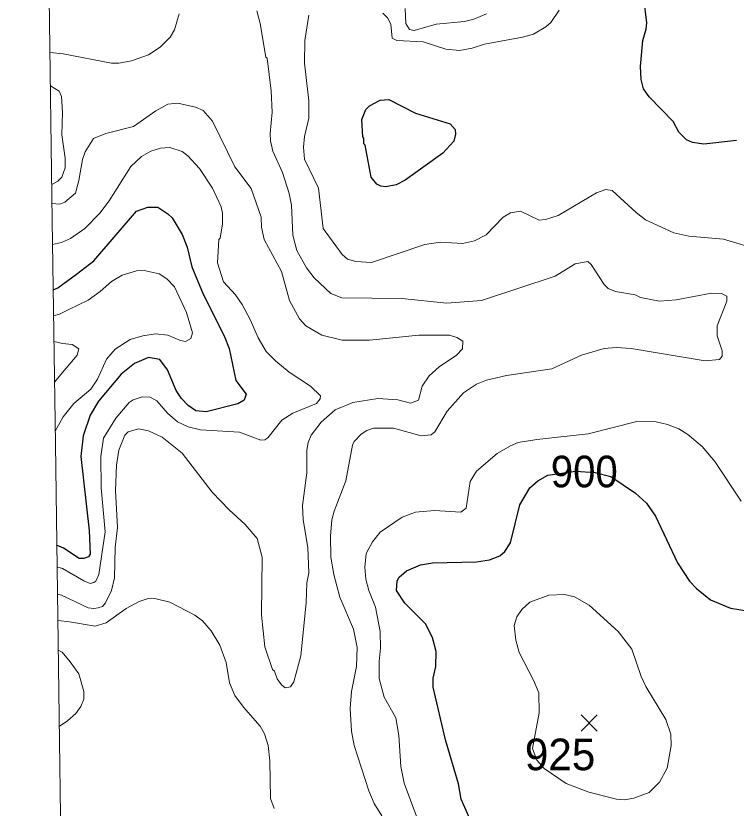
# Model space of a CAD drawing. Extents: x 265 to 291.4, y 7731.5 to 7759.6.
# Drawn here: x 264.956 to 266.78, y 7750.96 to 7752.966 of the extents above; entities that cross this region are included whole.
import ezdxf
from ezdxf.enums import TextEntityAlignment as Align

# ---------------------------------------------------------------- set-up
doc = ezdxf.new("R2010")
doc.units = 0
doc.header["$LTSCALE"] = 0.032
for name, color, linetype, lineweight in [('1', 7, 'Continuous', 25), ('2', 7, 'Continuous', 13), ('21', 7, 'Continuous', 25), ('61', 7, 'Continuous', 13), ('63', 7, 'Continuous', 25)]:
    doc.layers.add(name, color=color, linetype=linetype, lineweight=lineweight)

msp = doc.modelspace()

# ---------------------------------------------------------------- linework, layer by layer
at = {"layer": '1'}
for points in [[(266.781, 7752.6506), (266.6983, 7752.6411), (266.6696, 7752.6451), (266.6537, 7752.6522), (266.6346, 7752.6714), (266.6203, 7752.6984), (266.5598, 7752.7604), (266.5455, 7752.7811), (266.5391, 7752.805), (266.5376, 7752.8376), (266.5431, 7752.9036), (266.5519, 7752.9323), (266.5535, 7752.9482), (266.5463, 7753.0118)], [(265.0508, 7752.2721), (265.0624, 7752.2777), (265.1097, 7752.3118), (265.1534, 7752.346), (265.2616, 7752.4717), (265.2903, 7752.4812), (265.3157, 7752.4812), (265.3412, 7752.4645), (265.3515, 7752.4542), (265.3769, 7752.412), (265.3897, 7752.3802), (265.4016, 7752.3309), (265.4302, 7752.2609), (265.4835, 7752.1559), (265.4963, 7752.1241), (265.513, 7752.0429), (265.5392, 7752.0079), (265.5344, 7751.9928), (265.5178, 7751.984), (265.4382, 7751.9633), (265.412, 7751.9657), (265.3921, 7751.9793), (265.3754, 7751.9968), (265.3618, 7752.0175), (265.3403, 7752.07), (265.3205, 7752.0962), (265.2918, 7752.101), (265.2568, 7752.0858), (265.2226, 7752.0588), (265.1653, 7751.9904), (265.1439, 7751.9554), (265.1264, 7751.9029), (265.1208, 7751.8504), (265.1415, 7751.6627), (265.1439, 7751.603), (265.1399, 7751.5966), (265.128, 7751.5923), (265.1168, 7751.5926), (265.0771, 7751.6181), (265.0592, 7751.6261)], [(266.1056, 7750.9332), (266.0833, 7750.9833), (266.077, 7751.0215), (266.0443, 7751.1329), (266.0125, 7751.2665), (266.0126, 7751.2896), (266.0197, 7751.319), (266.0205, 7751.3572), (266.0109, 7751.3922), (265.9934, 7751.4264), (265.9409, 7751.4789), (265.9195, 7751.5115), (265.9218, 7751.5354), (265.9266, 7751.5449), (265.9449, 7751.5608), (265.9807, 7751.5759), (266.011, 7751.5815), (266.1223, 7751.5839), (266.1557, 7751.5887), (266.1812, 7751.599), (266.1939, 7751.6101), (266.2082, 7751.6316), (266.2321, 7751.7279), (266.2575, 7751.7709), (266.2774, 7751.7884), (266.3029, 7751.8035), (266.3734, 7751.8135), (266.4225, 7751.8095), (266.4629, 7751.7996), (266.5248, 7751.7573), (266.5527, 7751.7319), (266.5757, 7751.6993), (266.6314, 7751.5815), (266.6616, 7751.5346), (266.6791, 7751.5163), (266.715, 7751.4876), (266.7651, 7751.4662), (266.808, 7751.4598)]]:
    msp.add_lwpolyline(points, dxfattribs=at)
msp.add_lwpolyline([(265.8407, 7752.6387), (265.8375, 7752.6419), (265.8375, 7752.6562), (265.8343, 7752.6594), (265.832, 7752.7032), (265.8423, 7752.7286), (265.8518, 7752.7382), (265.8789, 7752.7525), (265.9004, 7752.7541), (265.968, 7752.7191), (266.0555, 7752.6928), (266.0682, 7752.6785), (266.069, 7752.6666), (266.065, 7752.6483), (266.0372, 7752.618), (265.9417, 7752.5496), (265.9187, 7752.5377), (265.8932, 7752.5329), (265.8805, 7752.5345), (265.8701, 7752.5401), (265.8558, 7752.5576)], close=True, dxfattribs=at)
at = {"layer": '2'}
for points in [[(265.7811, 7752.2521), (265.754, 7752.2633), (265.711, 7752.303), (265.692, 7752.3277), (265.6673, 7752.3722), (265.6578, 7752.4104), (265.6538, 7752.4868), (265.6482, 7752.5162), (265.6315, 7752.5695), (265.6068, 7752.6236), (265.6005, 7752.6491), (265.5997, 7752.6682), (265.6053, 7752.7223), (265.6029, 7752.7764), (265.5925, 7752.8583), (265.5893, 7752.8615), (265.575, 7752.9466), (265.5663, 7752.9784)], [(266.3315, 7752.98), (266.3108, 7752.949), (266.2981, 7752.9378), (266.2671, 7752.9195), (266.2385, 7752.9116), (266.143, 7752.8941), (266.1112, 7752.8837), (266.0794, 7752.8782), (266.0444, 7752.8813), (265.9871, 7752.9004), (265.9203, 7752.9036), (265.9091, 7752.9092), (265.9051, 7752.945), (265.8972, 7752.9609), (265.8853, 7752.9728)], [(265.9417, 7752.984), (265.9433, 7752.9466), (265.9529, 7752.9315), (265.9648, 7752.9291), (266.0205, 7752.945), (266.0921, 7752.9514), (266.116, 7752.9577), (266.1478, 7752.9712)], [(265.3698, 7752.9705), (265.3579, 7752.9307), (265.3467, 7752.9116), (265.3213, 7752.8869), (265.2918, 7752.867), (265.2489, 7752.8519), (265.2171, 7752.8463), (265.198, 7752.8463), (265.0763, 7752.8696), (265.0426, 7752.8728)], [(265.6975, 7752.9673), (265.688, 7752.9036), (265.6872, 7752.8464), (265.6975, 7752.7509), (265.6983, 7752.7064), (265.6872, 7752.6602), (265.6848, 7752.6332), (265.6872, 7752.6029), (265.7222, 7752.5298), (265.7341, 7752.4271), (265.7819, 7752.3619), (265.7962, 7752.35), (265.8169, 7752.3436), (265.8566, 7752.3412), (265.9919, 7752.3873), (266.0316, 7752.3929), (266.0873, 7752.3897), (266.1176, 7752.3961), (266.147, 7752.4112), (266.1899, 7752.4566), (266.2082, 7752.4669), (266.2337, 7752.4717), (266.2814, 7752.4486), (266.2973, 7752.4502), (266.3292, 7752.4605), (266.4262, 7752.5178), (266.4501, 7752.5266), (266.466, 7752.5234), (266.5264, 7752.4677), (266.5503, 7752.4494), (266.6219, 7752.4168), (266.6601, 7752.408), (266.7476, 7752.4009), (266.843, 7752.3722)], [(265.0438, 7752.7883), (265.0659, 7752.7748), (265.0715, 7752.762), (265.0739, 7752.7223), (265.0723, 7752.665), (265.081, 7752.6053), (265.081, 7752.5807), (265.0723, 7752.5576), (265.0627, 7752.5472), (265.0471, 7752.5389)], [(265.0478, 7752.4907), (265.0675, 7752.4892), (265.0802, 7752.4939), (265.1073, 7752.517), (265.116, 7752.5488), (265.1248, 7752.6021), (265.1319, 7752.622), (265.1526, 7752.6554), (265.1837, 7752.6682), (265.2537, 7752.6857), (265.3109, 7752.7254), (265.3412, 7752.7421), (265.3666, 7752.7445), (265.4112, 7752.735), (265.4303, 7752.7262), (265.4541, 7752.6992), (265.5106, 7752.5838), (265.552, 7752.529), (265.5774, 7752.4566), (265.5782, 7752.4311), (265.5846, 7752.3993), (265.6283, 7752.3189), (265.649, 7752.245), (265.6745, 7752.1988), (265.6904, 7752.1813), (265.7309, 7752.1575), (265.7819, 7752.1447), (265.8519, 7752.1447), (265.976, 7752.1575), (266.0539, 7752.1575), (266.073, 7752.1519), (266.0881, 7752.1423), (266.0873, 7752.1225), (266.0714, 7752.1065), (266.0277, 7752.0771), (266.0022, 7752.0548), (265.9847, 7752.0286), (265.9759, 7751.9928), (265.9553, 7751.9856), (265.9235, 7751.9936), (265.8725, 7751.9968), (265.8089, 7751.9872), (265.7644, 7751.9681), (265.7294, 7751.9371), (265.7039, 7751.9045), (265.6959, 7751.8854), (265.6928, 7751.8663), (265.6928, 7751.809), (265.6816, 7751.7263), (265.6832, 7751.6897), (265.6951, 7751.6197), (265.6975, 7751.5561), (265.6928, 7751.5306), (265.6912, 7751.4797), (265.6776, 7751.3461), (265.6601, 7751.28), (265.6514, 7751.2673), (265.6379, 7751.2649), (265.6283, 7751.2721), (265.618, 7751.2872), (265.6108, 7751.3071), (265.606, 7751.3111), (265.5862, 7751.3683), (265.5782, 7751.4495), (265.5798, 7751.5959), (265.5671, 7751.6428), (265.5368, 7751.6786), (265.4963, 7751.7152), (265.4533, 7751.7605), (265.3769, 7751.8584), (265.3268, 7751.8989), (265.2918, 7751.9156), (265.2664, 7751.9204), (265.2409, 7751.9132), (265.2322, 7751.9045), (265.2171, 7751.8663), (265.2107, 7751.8281), (265.2083, 7751.7645), (265.2131, 7751.6706), (265.2075, 7751.6197), (265.2059, 7751.5434), (265.198, 7751.5115), (265.1828, 7751.4797), (265.1757, 7751.471), (265.1646, 7751.467), (265.1536, 7751.4657), (265.1391, 7751.467), (265.0717, 7751.4994), (265.0612, 7751.5022)], [(265.0603, 7751.571), (265.0742, 7751.5666), (265.128, 7751.5354), (265.1439, 7751.529), (265.1532, 7751.5315), (265.159, 7751.5346), (265.1661, 7751.5521), (265.1821, 7751.6595), (265.1725, 7751.7709), (265.1717, 7751.8504), (265.1781, 7751.8965), (265.2091, 7751.9475), (265.2433, 7751.9872), (265.2529, 7751.9936), (265.2759, 7752.0015), (265.2958, 7752.0008), (265.3133, 7751.9912), (265.3404, 7751.9602), (265.3658, 7751.9379), (265.3921, 7751.9252), (265.4239, 7751.918), (265.5225, 7751.9117), (265.5766, 7751.8918), (265.5862, 7751.8926), (265.5941, 7751.8973), (265.6299, 7751.9427), (265.6578, 7751.9602), (265.7174, 7751.9848), (265.7262, 7751.996), (265.7278, 7752.0039), (265.7023, 7752.0286), (265.6482, 7752.0636), (265.614, 7752.0914), (265.5901, 7752.1161), (265.5695, 7752.1511), (265.5504, 7752.1957), (265.5289, 7752.2354), (265.5122, 7752.2593), (265.4819, 7752.2927), (265.4668, 7752.3404), (265.47, 7752.3993), (265.4732, 7752.4033), (265.4796, 7752.4391), (265.4796, 7752.4661), (265.4756, 7752.482), (265.4541, 7752.5298), (265.4215, 7752.5791), (265.3913, 7752.6117), (265.377, 7752.6228), (265.3459, 7752.6324), (265.3221, 7752.6308), (265.2982, 7752.6236), (265.2743, 7752.6101), (265.2473, 7752.5846), (265.1924, 7752.4979), (265.1685, 7752.4661), (265.1311, 7752.4279), (265.0946, 7752.4025), (265.0716, 7752.3922), (265.0492, 7752.3869)], [(265.8829, 7750.9404), (265.863, 7750.9722), (265.8495, 7751.004), (265.8129, 7751.1186), (265.8057, 7751.1552), (265.8025, 7751.2124), (265.8057, 7751.2554), (265.8184, 7751.319), (265.82, 7751.3668), (265.8113, 7751.4129), (265.7763, 7751.494), (265.7612, 7751.5513), (265.754, 7751.5959), (265.7524, 7751.6484), (265.7564, 7751.6897), (265.762, 7751.712), (265.7914, 7751.7884), (265.8081, 7751.879), (265.8129, 7751.8886), (265.8304, 7751.9069), (265.8447, 7751.9164), (265.8614, 7751.922), (265.9123, 7751.922), (265.9823, 7751.9029), (266.0078, 7751.9053), (266.0165, 7751.9132), (266.0483, 7751.965), (266.0897, 7752.0119), (266.1223, 7752.0334), (266.1478, 7752.0437), (266.1987, 7752.0556), (266.3132, 7752.0723), (266.388, 7752.1065), (266.4453, 7752.124), (266.4771, 7752.1264), (266.5137, 7752.124), (266.7014, 7752.0922), (266.738, 7752.0962), (266.7444, 7752.1042), (266.7444, 7752.1177), (266.7317, 7752.1559), (266.7317, 7752.1813), (266.7563, 7752.2434), (266.7563, 7752.2561), (266.7428, 7752.2633), (266.7173, 7752.264), (266.6283, 7752.2466), (266.5853, 7752.2434), (266.5376, 7752.2529), (266.524, 7752.2593), (266.4739, 7752.268), (266.4556, 7752.276), (266.4453, 7752.2855), (266.4127, 7752.3364), (266.4039, 7752.3436)], [(266.4039, 7752.3436), (266.3721, 7752.338), (266.3212, 7752.307), (266.1351, 7752.245), (266.0476, 7752.2386), (265.933, 7752.2505), (265.7811, 7752.2521)], [(265.0517, 7752.2062), (265.0666, 7752.2108), (265.0906, 7752.2222), (265.1391, 7752.2465), (265.1693, 7752.268), (265.198, 7752.2935), (265.225, 7752.3094), (265.2616, 7752.3205), (265.2807, 7752.3213), (265.3189, 7752.3126), (265.338, 7752.2998), (265.3579, 7752.28), (265.3881, 7752.2147), (265.4032, 7752.1638), (265.3992, 7752.1487), (265.3857, 7752.1415), (265.373, 7752.1439), (265.3412, 7752.1575), (265.3093, 7752.1606), (265.2775, 7752.1559), (265.2457, 7752.1463), (265.2075, 7752.1217), (265.186, 7752.097), (265.163, 7752.0461), (265.1463, 7752.0206), (265.1033, 7751.9848), (265.0755, 7751.9506), (265.0556, 7751.9145)], [(265.0539, 7752.0384), (265.0746, 7752.0634), (265.1113, 7752.1073), (265.1152, 7752.1233), (265.0985, 7752.1336), (265.0739, 7752.136), (265.0525, 7752.1411)], [(266.7929, 7751.7374), (266.7261, 7751.8377), (266.6935, 7751.8759), (266.6577, 7751.9061), (266.6346, 7751.9204), (266.606, 7751.9315), (266.5773, 7751.9379), (266.528, 7751.9387), (266.4055, 7751.9077), (266.2751, 7751.8934), (266.2281, 7751.8854), (266.2082, 7751.8774), (266.1748, 7751.8576), (266.1223, 7751.813), (266.1064, 7751.7868), (266.0961, 7751.72), (266.0825, 7751.7096), (266.0157, 7751.7136), (265.968, 7751.7096), (265.9346, 7751.6969), (265.8789, 7751.6587), (265.859, 7751.6348), (265.8431, 7751.6046), (265.8399, 7751.5704), (265.8423, 7751.5402), (265.8495, 7751.5115), (265.867, 7751.4686), (265.8789, 7751.4073), (265.8797, 7751.3652), (265.8757, 7751.3318), (265.8757, 7751.2888), (265.8884, 7751.2411), (265.9179, 7751.1886), (265.9258, 7751.144), (265.9306, 7751.0661), (265.9394, 7751.0231), (265.9712, 7750.9372)], [(265.0622, 7751.4355), (265.0918, 7751.4318), (265.1566, 7751.4208), (265.1852, 7751.4296), (265.2354, 7751.4654), (265.268, 7751.4837), (265.2887, 7751.4901), (265.3078, 7751.4908), (265.3459, 7751.4813), (265.4096, 7751.4487), (265.4287, 7751.4344), (265.4509, 7751.4089), (265.4724, 7751.3731), (265.4883, 7751.3286), (265.4971, 7751.2777), (265.5106, 7751.2458), (265.5321, 7751.2156), (265.575, 7751.1679), (265.5854, 7751.148), (265.5949, 7751.1186), (265.5989, 7751.0804), (265.6005, 7750.9849), (265.61, 7750.9595)], [(265.0658, 7751.1669), (265.0866, 7751.1814), (265.1081, 7751.1997), (265.1208, 7751.2172), (265.128, 7751.2363), (265.128, 7751.2554), (265.1152, 7751.2999), (265.0938, 7751.331), (265.0738, 7751.3548), (265.0632, 7751.3602)]]:
    msp.add_lwpolyline(points, dxfattribs=at)
msp.add_lwpolyline([(266.2938, 7751.0605), (266.2752, 7751.0818), (266.2646, 7751.1109), (266.2814, 7751.2013), (266.2798, 7751.2522), (266.2671, 7751.284), (266.2305, 7751.354), (266.2217, 7751.3858), (266.2178, 7751.4224), (266.2249, 7751.4447), (266.2369, 7751.463), (266.2576, 7751.4813), (266.3053, 7751.4996), (266.3451, 7751.5012), (266.3705, 7751.4948), (266.4079, 7751.4741), (266.4811, 7751.4073), (266.5153, 7751.3628), (266.5392, 7751.2936), (266.5511, 7751.2681), (266.602, 7751.1846), (266.6147, 7751.1472), (266.6155, 7751.1186), (266.6052, 7751.0613), (266.5861, 7751.0263), (266.5598, 7751), (266.5209, 7750.9857), (266.497, 7750.9817), (266.4771, 7750.9833), (266.4071, 7751.0008), (266.3498, 7751.0223)], close=True, dxfattribs=at)
at = {"layer": '21'}
for p, q in [((266.387, 7751.1963), (266.4282, 7751.1551)), ((266.4282, 7751.1963), (266.387, 7751.1551))]:
    msp.add_line(p, q, dxfattribs=at)
at = {"layer": '63', "lineweight": 13}
msp.add_lwpolyline([(264.9561, 7759.2271), (264.9638, 7758.6622), (264.9715, 7758.0972), (264.9791, 7757.5323), (264.9868, 7756.9673), (264.9945, 7756.4024), (265.0022, 7755.8374), (265.0099, 7755.2725), (265.0176, 7754.7075), (265.0253, 7754.1426), (265.033, 7753.5776), (265.0407, 7753.0126), (265.0484, 7752.4477), (265.0561, 7751.8827), (265.0638, 7751.3178), (265.0715, 7750.7528), (265.0793, 7750.1879), (265.087, 7749.6229), (265.0947, 7749.058), (265.1024, 7748.493), (265.1101, 7747.9281), (265.1178, 7747.3631), (265.1256, 7746.7981), (265.1333, 7746.2332)], dxfattribs=at)

# ---------------------------------------------------------------- texts
at = {"layer": '61', "width": 0.95}
msp.add_text('900', height=0.08, dxfattribs=at).set_placement((266.3953, 7751.7724), align=Align.CENTER)
at = {"layer": '61'}
msp.add_text('925', height=0.08, dxfattribs=at).set_placement((266.334, 7751.0563), align=Align.CENTER)

doc.saveas('drawing.dxf')
